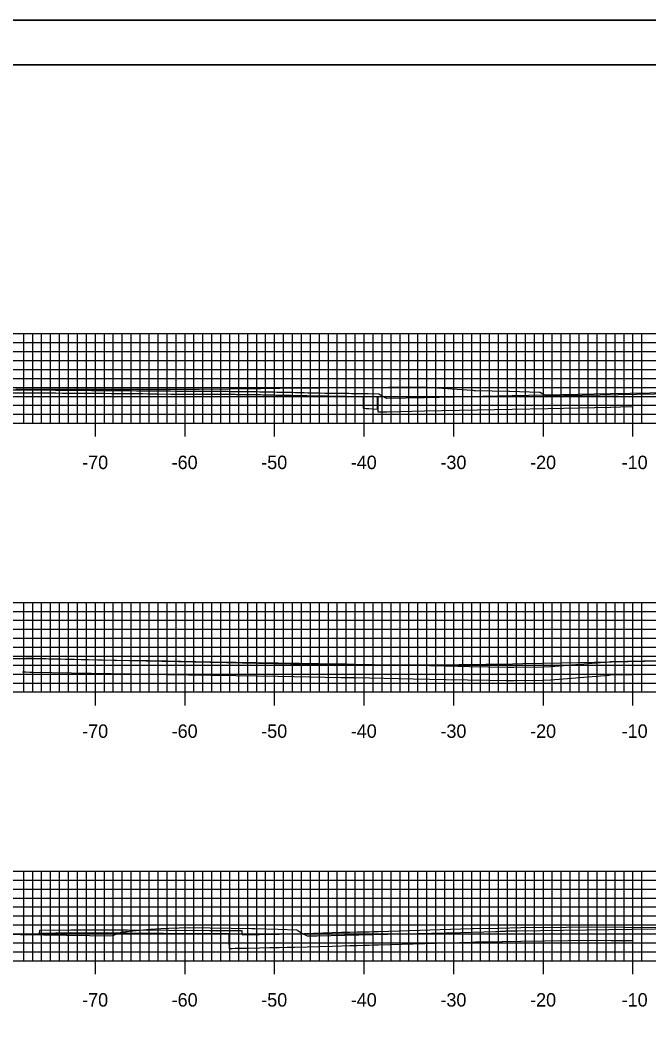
# Model space of a CAD drawing. Extents: x 40011 to 50684, y 49949 to 72236.
# Drawn here: x 41124.8 to 41195, y 71583.9 to 71696 of the extents above; entities that cross this region are included whole.
import ezdxf

# ---------------------------------------------------------------- set-up
doc = ezdxf.new("R2010")
doc.units = 0
for name, color, linetype in [('1', 7, 'Continuous'), ('41', 7, 'Continuous'), ('52', 7, 'Continuous'), ('53', 7, 'Continuous'), ('54', 7, 'Continuous'), ('55', 7, 'Continuous'), ('57', 7, 'Continuous'), ('58', 7, 'Continuous'), ('59', 7, 'Continuous')]:
    doc.layers.add(name, color=color, linetype=linetype)

msp = doc.modelspace()

# ---------------------------------------------------------------- linework, layer by layer
at = {"layer": '1'}
for p, q in [((41384.22, 71695.98), (41034.83, 71695.98)), ((41383.22, 71690.98), (41053.22, 71690.98))]:
    msp.add_line(p, q, dxfattribs=at)
at = {"layer": '41'}
for points in [[(41034.83, 71695.98), (41384.22, 71695.98), (41384.22, 71475.98), (41034.83, 71475.98)], [(41053.22, 71690.98), (41383.22, 71690.98), (41383.22, 71480.98), (41053.22, 71480.98)]]:
    msp.add_lwpolyline(points, close=True, dxfattribs=at)
at = {"layer": '52'}
for p, q in [((41063.22, 71650.98), (41343.22, 71650.98)), ((41133.22, 71649.48), (41133.22, 71650.98)), ((41143.22, 71649.48), (41143.22, 71650.98)), ((41153.22, 71649.48), (41153.22, 71650.98)), ((41163.22, 71649.48), (41163.22, 71650.98)), ((41173.22, 71649.48), (41173.22, 71650.98)), ((41183.22, 71649.48), (41183.22, 71650.98)), ((41193.22, 71649.48), (41193.22, 71650.98)), ((41063.22, 71620.98), (41343.22, 71620.98)), ((41133.22, 71619.48), (41133.22, 71620.98)), ((41143.22, 71619.48), (41143.22, 71620.98)), ((41153.22, 71619.48), (41153.22, 71620.98)), ((41163.22, 71619.48), (41163.22, 71620.98)), ((41173.22, 71619.48), (41173.22, 71620.98)), ((41183.22, 71619.48), (41183.22, 71620.98)), ((41193.22, 71619.48), (41193.22, 71620.98)), ((41063.22, 71590.98), (41343.22, 71590.98)), ((41133.22, 71589.48), (41133.22, 71590.98)), ((41143.22, 71589.48), (41143.22, 71590.98)), ((41153.22, 71589.48), (41153.22, 71590.98)), ((41163.22, 71589.48), (41163.22, 71590.98)), ((41173.22, 71589.48), (41173.22, 71590.98)), ((41183.22, 71589.48), (41183.22, 71590.98)), ((41193.22, 71589.48), (41193.22, 71590.98))]:
    msp.add_line(p, q, dxfattribs=at)
at = {"layer": '53'}
for p, q in [((41063.22, 71659.98), (41343.22, 71659.98)), ((41063.22, 71658.98), (41343.22, 71658.98)), ((41063.22, 71657.98), (41343.22, 71657.98)), ((41063.22, 71656.98), (41343.22, 71656.98)), ((41063.22, 71655.98), (41343.22, 71655.98)), ((41063.22, 71654.98), (41343.22, 71654.98)), ((41063.22, 71653.98), (41343.22, 71653.98)), ((41063.22, 71652.98), (41343.22, 71652.98)), ((41063.22, 71651.98), (41343.22, 71651.98)), ((41063.22, 71629.98), (41343.22, 71629.98)), ((41063.22, 71628.98), (41343.22, 71628.98)), ((41063.22, 71627.98), (41343.22, 71627.98)), ((41063.22, 71626.98), (41343.22, 71626.98)), ((41063.22, 71625.98), (41343.22, 71625.98)), ((41063.22, 71624.98), (41343.22, 71624.98)), ((41063.22, 71623.98), (41343.22, 71623.98)), ((41063.22, 71622.98), (41343.22, 71622.98)), ((41063.22, 71621.98), (41343.22, 71621.98)), ((41063.22, 71599.98), (41343.22, 71599.98)), ((41063.22, 71598.98), (41343.22, 71598.98)), ((41063.22, 71597.98), (41343.22, 71597.98)), ((41063.22, 71596.98), (41343.22, 71596.98)), ((41063.22, 71595.98), (41343.22, 71595.98)), ((41063.22, 71594.98), (41343.22, 71594.98)), ((41063.22, 71593.98), (41343.22, 71593.98)), ((41063.22, 71592.98), (41343.22, 71592.98)), ((41063.22, 71591.98), (41343.22, 71591.98))]:
    msp.add_line(p, q, dxfattribs=at)
at = {"layer": '54'}
for p, q in [((41125.22, 71650.98), (41125.22, 71660.98)), ((41126.22, 71650.98), (41126.22, 71660.98)), ((41127.22, 71650.98), (41127.22, 71660.98)), ((41128.22, 71650.98), (41128.22, 71660.98)), ((41129.22, 71650.98), (41129.22, 71660.98)), ((41130.22, 71650.98), (41130.22, 71660.98)), ((41131.22, 71650.98), (41131.22, 71660.98)), ((41132.22, 71650.98), (41132.22, 71660.98)), ((41134.22, 71650.98), (41134.22, 71660.98)), ((41135.22, 71650.98), (41135.22, 71660.98)), ((41136.22, 71650.98), (41136.22, 71660.98)), ((41137.22, 71650.98), (41137.22, 71660.98)), ((41138.22, 71650.98), (41138.22, 71660.98)), ((41139.22, 71650.98), (41139.22, 71660.98)), ((41140.22, 71650.98), (41140.22, 71660.98)), ((41141.22, 71650.98), (41141.22, 71660.98)), ((41142.22, 71650.98), (41142.22, 71660.98)), ((41144.22, 71650.98), (41144.22, 71660.98)), ((41145.22, 71650.98), (41145.22, 71660.98)), ((41146.22, 71650.98), (41146.22, 71660.98)), ((41147.22, 71650.98), (41147.22, 71660.98)), ((41148.22, 71650.98), (41148.22, 71660.98)), ((41149.22, 71650.98), (41149.22, 71660.98)), ((41150.22, 71650.98), (41150.22, 71660.98)), ((41151.22, 71650.98), (41151.22, 71660.98)), ((41152.22, 71650.98), (41152.22, 71660.98)), ((41154.22, 71650.98), (41154.22, 71660.98)), ((41155.22, 71650.98), (41155.22, 71660.98)), ((41156.22, 71650.98), (41156.22, 71660.98)), ((41157.22, 71650.98), (41157.22, 71660.98)), ((41158.22, 71650.98), (41158.22, 71660.98)), ((41159.22, 71650.98), (41159.22, 71660.98)), ((41160.22, 71650.98), (41160.22, 71660.98)), ((41161.22, 71650.98), (41161.22, 71660.98)), ((41162.22, 71650.98), (41162.22, 71660.98)), ((41164.22, 71650.98), (41164.22, 71660.98)), ((41165.22, 71650.98), (41165.22, 71660.98)), ((41166.22, 71650.98), (41166.22, 71660.98)), ((41167.22, 71650.98), (41167.22, 71660.98)), ((41168.22, 71650.98), (41168.22, 71660.98)), ((41169.22, 71650.98), (41169.22, 71660.98)), ((41170.22, 71650.98), (41170.22, 71660.98)), ((41171.22, 71650.98), (41171.22, 71660.98)), ((41172.22, 71650.98), (41172.22, 71660.98)), ((41174.22, 71650.98), (41174.22, 71660.98)), ((41175.22, 71650.98), (41175.22, 71660.98)), ((41176.22, 71650.98), (41176.22, 71660.98)), ((41177.22, 71650.98), (41177.22, 71660.98)), ((41178.22, 71650.98), (41178.22, 71660.98)), ((41179.22, 71650.98), (41179.22, 71660.98)), ((41180.22, 71650.98), (41180.22, 71660.98)), ((41181.22, 71650.98), (41181.22, 71660.98)), ((41182.22, 71650.98), (41182.22, 71660.98)), ((41184.22, 71650.98), (41184.22, 71660.98)), ((41185.22, 71650.98), (41185.22, 71660.98)), ((41186.22, 71650.98), (41186.22, 71660.98)), ((41187.22, 71650.98), (41187.22, 71660.98)), ((41188.22, 71650.98), (41188.22, 71660.98)), ((41189.22, 71650.98), (41189.22, 71660.98)), ((41190.22, 71650.98), (41190.22, 71660.98)), ((41191.22, 71650.98), (41191.22, 71660.98)), ((41192.22, 71650.98), (41192.22, 71660.98)), ((41194.22, 71650.98), (41194.22, 71660.98)), ((41125.22, 71620.98), (41125.22, 71630.98)), ((41126.22, 71620.98), (41126.22, 71630.98)), ((41127.22, 71620.98), (41127.22, 71630.98)), ((41128.22, 71620.98), (41128.22, 71630.98)), ((41129.22, 71620.98), (41129.22, 71630.98)), ((41130.22, 71620.98), (41130.22, 71630.98)), ((41131.22, 71620.98), (41131.22, 71630.98)), ((41132.22, 71620.98), (41132.22, 71630.98)), ((41134.22, 71620.98), (41134.22, 71630.98)), ((41135.22, 71620.98), (41135.22, 71630.98)), ((41136.22, 71620.98), (41136.22, 71630.98)), ((41137.22, 71620.98), (41137.22, 71630.98)), ((41138.22, 71620.98), (41138.22, 71630.98)), ((41139.22, 71620.98), (41139.22, 71630.98)), ((41140.22, 71620.98), (41140.22, 71630.98)), ((41141.22, 71620.98), (41141.22, 71630.98)), ((41142.22, 71620.98), (41142.22, 71630.98)), ((41144.22, 71620.98), (41144.22, 71630.98)), ((41145.22, 71620.98), (41145.22, 71630.98)), ((41146.22, 71620.98), (41146.22, 71630.98)), ((41147.22, 71620.98), (41147.22, 71630.98)), ((41148.22, 71620.98), (41148.22, 71630.98)), ((41149.22, 71620.98), (41149.22, 71630.98)), ((41150.22, 71620.98), (41150.22, 71630.98)), ((41151.22, 71620.98), (41151.22, 71630.98)), ((41152.22, 71620.98), (41152.22, 71630.98)), ((41154.22, 71620.98), (41154.22, 71630.98)), ((41155.22, 71620.98), (41155.22, 71630.98)), ((41156.22, 71620.98), (41156.22, 71630.98)), ((41157.22, 71620.98), (41157.22, 71630.98)), ((41158.22, 71620.98), (41158.22, 71630.98)), ((41159.22, 71620.98), (41159.22, 71630.98)), ((41160.22, 71620.98), (41160.22, 71630.98)), ((41161.22, 71620.98), (41161.22, 71630.98)), ((41162.22, 71620.98), (41162.22, 71630.98)), ((41164.22, 71620.98), (41164.22, 71630.98)), ((41165.22, 71620.98), (41165.22, 71630.98)), ((41166.22, 71620.98), (41166.22, 71630.98)), ((41167.22, 71620.98), (41167.22, 71630.98)), ((41168.22, 71620.98), (41168.22, 71630.98)), ((41169.22, 71620.98), (41169.22, 71630.98)), ((41170.22, 71620.98), (41170.22, 71630.98)), ((41171.22, 71620.98), (41171.22, 71630.98)), ((41172.22, 71620.98), (41172.22, 71630.98)), ((41174.22, 71620.98), (41174.22, 71630.98)), ((41175.22, 71620.98), (41175.22, 71630.98)), ((41176.22, 71620.98), (41176.22, 71630.98)), ((41177.22, 71620.98), (41177.22, 71630.98)), ((41178.22, 71620.98), (41178.22, 71630.98)), ((41179.22, 71620.98), (41179.22, 71630.98)), ((41180.22, 71620.98), (41180.22, 71630.98)), ((41181.22, 71620.98), (41181.22, 71630.98)), ((41182.22, 71620.98), (41182.22, 71630.98)), ((41184.22, 71620.98), (41184.22, 71630.98)), ((41185.22, 71620.98), (41185.22, 71630.98)), ((41186.22, 71620.98), (41186.22, 71630.98)), ((41187.22, 71620.98), (41187.22, 71630.98)), ((41188.22, 71620.98), (41188.22, 71630.98)), ((41189.22, 71620.98), (41189.22, 71630.98)), ((41190.22, 71620.98), (41190.22, 71630.98)), ((41191.22, 71620.98), (41191.22, 71630.98)), ((41192.22, 71620.98), (41192.22, 71630.98)), ((41194.22, 71620.98), (41194.22, 71630.98)), ((41125.22, 71590.98), (41125.22, 71600.98)), ((41126.22, 71590.98), (41126.22, 71600.98)), ((41127.22, 71590.98), (41127.22, 71600.98)), ((41128.22, 71590.98), (41128.22, 71600.98)), ((41129.22, 71590.98), (41129.22, 71600.98)), ((41130.22, 71590.98), (41130.22, 71600.98)), ((41131.22, 71590.98), (41131.22, 71600.98)), ((41132.22, 71590.98), (41132.22, 71600.98)), ((41134.22, 71590.98), (41134.22, 71600.98)), ((41135.22, 71590.98), (41135.22, 71600.98)), ((41136.22, 71590.98), (41136.22, 71600.98)), ((41137.22, 71590.98), (41137.22, 71600.98)), ((41138.22, 71590.98), (41138.22, 71600.98)), ((41139.22, 71590.98), (41139.22, 71600.98)), ((41140.22, 71590.98), (41140.22, 71600.98)), ((41141.22, 71590.98), (41141.22, 71600.98)), ((41142.22, 71590.98), (41142.22, 71600.98)), ((41144.22, 71590.98), (41144.22, 71600.98)), ((41145.22, 71590.98), (41145.22, 71600.98)), ((41146.22, 71590.98), (41146.22, 71600.98)), ((41147.22, 71590.98), (41147.22, 71600.98)), ((41148.22, 71590.98), (41148.22, 71600.98)), ((41149.22, 71590.98), (41149.22, 71600.98)), ((41150.22, 71590.98), (41150.22, 71600.98)), ((41151.22, 71590.98), (41151.22, 71600.98)), ((41152.22, 71590.98), (41152.22, 71600.98)), ((41154.22, 71590.98), (41154.22, 71600.98)), ((41155.22, 71590.98), (41155.22, 71600.98)), ((41156.22, 71590.98), (41156.22, 71600.98)), ((41157.22, 71590.98), (41157.22, 71600.98)), ((41158.22, 71590.98), (41158.22, 71600.98)), ((41159.22, 71590.98), (41159.22, 71600.98)), ((41160.22, 71590.98), (41160.22, 71600.98)), ((41161.22, 71590.98), (41161.22, 71600.98)), ((41162.22, 71590.98), (41162.22, 71600.98)), ((41164.22, 71590.98), (41164.22, 71600.98)), ((41165.22, 71590.98), (41165.22, 71600.98)), ((41166.22, 71590.98), (41166.22, 71600.98)), ((41167.22, 71590.98), (41167.22, 71600.98)), ((41168.22, 71590.98), (41168.22, 71600.98)), ((41169.22, 71590.98), (41169.22, 71600.98)), ((41170.22, 71590.98), (41170.22, 71600.98)), ((41171.22, 71590.98), (41171.22, 71600.98)), ((41172.22, 71590.98), (41172.22, 71600.98)), ((41174.22, 71590.98), (41174.22, 71600.98)), ((41175.22, 71590.98), (41175.22, 71600.98)), ((41176.22, 71590.98), (41176.22, 71600.98)), ((41177.22, 71590.98), (41177.22, 71600.98)), ((41178.22, 71590.98), (41178.22, 71600.98)), ((41179.22, 71590.98), (41179.22, 71600.98)), ((41180.22, 71590.98), (41180.22, 71600.98)), ((41181.22, 71590.98), (41181.22, 71600.98)), ((41182.22, 71590.98), (41182.22, 71600.98)), ((41184.22, 71590.98), (41184.22, 71600.98)), ((41185.22, 71590.98), (41185.22, 71600.98)), ((41186.22, 71590.98), (41186.22, 71600.98)), ((41187.22, 71590.98), (41187.22, 71600.98)), ((41188.22, 71590.98), (41188.22, 71600.98)), ((41189.22, 71590.98), (41189.22, 71600.98)), ((41190.22, 71590.98), (41190.22, 71600.98)), ((41191.22, 71590.98), (41191.22, 71600.98)), ((41192.22, 71590.98), (41192.22, 71600.98)), ((41194.22, 71590.98), (41194.22, 71600.98))]:
    msp.add_line(p, q, dxfattribs=at)
at = {"layer": '55'}
for p, q in [((41063.22, 71660.98), (41343.22, 71660.98)), ((41133.22, 71650.98), (41133.22, 71660.98)), ((41143.22, 71650.98), (41143.22, 71660.98)), ((41153.22, 71650.98), (41153.22, 71660.98)), ((41163.22, 71650.98), (41163.22, 71660.98)), ((41173.22, 71650.98), (41173.22, 71660.98)), ((41183.22, 71650.98), (41183.22, 71660.98)), ((41193.22, 71650.98), (41193.22, 71660.98)), ((41063.22, 71650.98), (41343.22, 71650.98)), ((41063.22, 71630.98), (41343.22, 71630.98)), ((41133.22, 71620.98), (41133.22, 71630.98)), ((41143.22, 71620.98), (41143.22, 71630.98)), ((41153.22, 71620.98), (41153.22, 71630.98)), ((41163.22, 71620.98), (41163.22, 71630.98)), ((41173.22, 71620.98), (41173.22, 71630.98)), ((41183.22, 71620.98), (41183.22, 71630.98)), ((41193.22, 71620.98), (41193.22, 71630.98)), ((41063.22, 71620.98), (41343.22, 71620.98)), ((41063.22, 71600.98), (41343.22, 71600.98)), ((41133.22, 71590.98), (41133.22, 71600.98)), ((41143.22, 71590.98), (41143.22, 71600.98)), ((41153.22, 71590.98), (41153.22, 71600.98)), ((41163.22, 71590.98), (41163.22, 71600.98)), ((41173.22, 71590.98), (41173.22, 71600.98)), ((41183.22, 71590.98), (41183.22, 71600.98)), ((41193.22, 71590.98), (41193.22, 71600.98)), ((41063.22, 71590.98), (41343.22, 71590.98))]:
    msp.add_line(p, q, dxfattribs=at)
at = {"layer": '57'}
for points in [[(41124.32, 71654.8), (41127.61, 71654.78), (41129.4, 71654.8), (41144.8, 71654.79), (41151.69, 71654.85), (41153.8, 71654.88), (41154.87, 71654.93), (41158.31, 71654.93), (41169.72, 71655.06), (41175.26, 71654.68), (41175.32, 71654.67), (41175.35, 71654.67), (41175.51, 71654.65), (41175.65, 71654.64), (41179.35, 71654.56), (41179.43, 71654.55), (41182.78, 71654.46), (41182.84, 71654.46), (41182.85, 71654.46), (41183.48, 71654.07), (41183.5, 71654.05), (41205.74, 71654.43)], [(41108.53, 71624.65), (41125.04, 71624.72), (41125.36, 71624.72), (41125.55, 71624.71), (41125.69, 71624.71), (41125.84, 71624.71), (41125.9, 71624.71), (41125.99, 71624.71), (41126.12, 71624.7), (41126.22, 71624.7), (41158.64, 71624.06), (41160.65, 71624.05), (41161.75, 71624.04), (41164.07, 71624.03), (41165.86, 71624.02), (41168.14, 71624.01), (41169.73, 71624.01), (41170.79, 71624.01), (41179.78, 71624.12), (41180.92, 71624.17), (41185.22, 71624.23), (41202.02, 71624.55)], [(41114.53, 71594.06), (41135.12, 71593.77), (41135.42, 71593.89), (41136.21, 71594.19), (41139.36, 71594.51), (41140.52, 71594.56), (41141.42, 71594.62), (41143.72, 71594.68), (41150.67, 71594.59), (41150.94, 71594.58), (41151.01, 71594.59), (41153.58, 71594.49), (41155.7, 71594.41), (41156.27, 71594.05), (41156.85, 71593.77), (41157.95, 71593.74), (41159.51, 71593.78), (41161.02, 71593.84), (41173.97, 71594.14), (41177.87, 71594.26), (41178.07, 71594.26), (41178.39, 71594.27), (41178.52, 71594.27), (41178.74, 71594.28), (41178.99, 71594.29), (41179.07, 71594.3), (41179.28, 71594.3), (41180.33, 71594.33), (41193.09, 71594.51), (41203.46, 71594.66)]]:
    msp.add_lwpolyline(points, dxfattribs=at)
at = {"layer": '58'}
for points in [[(41123.84, 71654.38), (41124.83, 71654.38), (41125.64, 71654.38), (41126.44, 71654.37), (41127.24, 71654.37), (41128.02, 71654.36), (41128.79, 71654.36), (41129.53, 71654.35), (41130.25, 71654.34), (41130.94, 71654.34), (41131.61, 71654.33), (41132.24, 71654.33), (41132.84, 71654.32), (41134.25, 71654.32), (41135.01, 71654.31), (41135.75, 71654.3), (41136.47, 71654.3), (41137.16, 71654.29), (41137.83, 71654.28), (41138.47, 71654.28), (41139.08, 71654.27), (41139.67, 71654.26), (41140.23, 71654.26), (41141.64, 71654.24), (41142.29, 71654.24), (41142.92, 71654.23), (41143.53, 71654.22), (41144.1, 71654.22), (41144.11, 71654.22), (41144.21, 71654.22), (41144.31, 71654.22), (41144.41, 71654.22), (41144.51, 71654.22), (41144.61, 71654.22), (41144.71, 71654.22), (41144.81, 71654.22), (41144.91, 71654.22), (41145.02, 71654.22), (41145.63, 71654.22), (41145.74, 71654.22), (41145.85, 71654.22), (41145.97, 71654.22), (41146.08, 71654.22), (41146.19, 71654.22), (41146.31, 71654.22), (41146.42, 71654.22), (41146.54, 71654.22), (41146.66, 71654.22), (41146.77, 71654.22), (41146.89, 71654.22), (41147.01, 71654.22), (41147.13, 71654.22), (41147.25, 71654.22), (41147.38, 71654.22), (41147.5, 71654.22), (41147.63, 71654.22), (41147.75, 71654.22), (41147.88, 71654.22), (41148.01, 71654.21), (41148.14, 71654.21), (41148.27, 71654.21), (41148.4, 71654.21), (41148.54, 71654.21), (41148.68, 71654.21), (41148.82, 71654.21), (41148.97, 71654.2), (41149.7, 71654.2), (41149.85, 71654.2), (41150.01, 71654.19), (41150.18, 71654.19), (41150.35, 71654.19), (41150.52, 71654.19), (41150.7, 71654.18), (41150.89, 71654.18), (41151.08, 71654.18), (41151.28, 71654.18), (41151.49, 71654.17), (41151.7, 71654.17), (41151.92, 71654.16), (41152.15, 71654.16), (41152.39, 71654.16), (41152.64, 71654.15), (41152.9, 71654.15), (41153.17, 71654.14), (41153.45, 71654.13), (41153.74, 71654.13), (41154.04, 71654.12), (41154.36, 71654.11), (41154.69, 71654.11), (41155.04, 71654.1), (41155.41, 71654.09), (41155.8, 71654.08), (41156.2, 71654.07), (41156.82, 71654.06), (41157.23, 71654.05), (41157.68, 71654.04), (41158.22, 71654.03), (41158.73, 71654.02), (41159.2, 71654.02), (41159.64, 71654.01), (41160.05, 71654), (41160.43, 71654), (41160.79, 71653.99), (41161.13, 71653.99), (41161.44, 71653.98), (41161.73, 71653.98), (41162, 71653.98), (41162.25, 71653.97), (41162.49, 71653.97), (41162.7, 71653.96), (41162.91, 71653.96), (41163.1, 71653.96), (41163.11, 71652.66), (41163.28, 71652.65), (41163.45, 71652.64), (41163.6, 71652.62), (41163.74, 71652.61), (41164.72, 71652.55), (41164.72, 71653.93), (41164.73, 71653.93), (41164.73, 71652.56), (41164.74, 71652.26), (41165.55, 71652.26), (41165.56, 71652.26), (41165.73, 71652.26), (41165.74, 71652.26), (41169.94, 71652.35), (41179.72, 71652.56), (41183.7, 71652.64), (41190.72, 71652.78), (41190.75, 71652.78), (41191.83, 71652.8), (41193.22, 71652.83)], [(41125.07, 71623.21), (41125.11, 71623.21), (41125.28, 71623.21), (41125.42, 71623.21), (41125.44, 71623.21), (41125.9, 71623.2), (41126.15, 71623.2), (41137.16, 71623.01), (41137.16, 71623.02), (41141.1, 71622.94), (41146.1, 71622.86), (41148.88, 71622.81), (41153.63, 71622.73), (41160.6, 71622.61), (41161.17, 71622.61), (41162.19, 71622.59), (41168.7, 71622.46), (41172.32, 71622.39), (41177.16, 71622.3), (41179.13, 71622.26), (41179.92, 71622.26), (41183.27, 71622.29), (41184.06, 71622.33), (41190.52, 71622.86), (41190.72, 71622.88), (41190.73, 71622.88), (41193.22, 71622.93)], [(41127, 71594.05), (41130.47, 71594.12), (41132.13, 71594.11), (41136.8, 71594.11), (41144.84, 71594.02), (41146.86, 71594.02), (41148.12, 71594.03), (41148.13, 71593.16), (41148.14, 71592.36), (41148.48, 71592.36), (41148.82, 71592.37), (41149.59, 71592.37), (41150.26, 71592.39), (41151.55, 71592.41), (41152.7, 71592.44), (41153.72, 71592.46), (41154.64, 71592.48), (41155.46, 71592.49), (41159.64, 71592.62), (41160.7, 71592.65), (41161.63, 71592.67), (41162.44, 71592.69), (41163.15, 71592.71), (41163.78, 71592.72), (41164.33, 71592.74), (41164.82, 71592.75), (41175.16, 71593.06), (41175.43, 71593.06), (41175.66, 71593.07), (41175.86, 71593.08), (41176.03, 71593.08), (41176.19, 71593.09), (41176.32, 71593.09), (41176.44, 71593.09), (41176.55, 71593.1), (41180.7, 71593.17), (41188.63, 71593.27), (41190.79, 71593.24), (41193.17, 71593.22), (41193.22, 71593.22)]]:
    msp.add_lwpolyline(points, dxfattribs=at)
at = {"layer": '59'}
for points in [[(41123.71, 71654.71), (41124.87, 71654.71), (41125.67, 71654.7), (41126.46, 71654.7), (41127.24, 71654.69), (41128.01, 71654.69), (41128.77, 71654.68), (41129.5, 71654.68), (41130.21, 71654.67), (41130.89, 71654.67), (41131.55, 71654.66), (41132.17, 71654.66), (41132.77, 71654.65), (41134.24, 71654.65), (41135, 71654.64), (41135.73, 71654.63), (41136.44, 71654.63), (41137.13, 71654.62), (41137.79, 71654.61), (41138.42, 71654.61), (41139.03, 71654.6), (41139.61, 71654.59), (41140.17, 71654.59), (41141.6, 71654.58), (41142.25, 71654.57), (41142.88, 71654.56), (41143.48, 71654.55), (41144.05, 71654.55), (41144.16, 71654.55), (41144.26, 71654.55), (41144.36, 71654.55), (41144.46, 71654.55), (41144.56, 71654.55), (41144.67, 71654.55), (41144.77, 71654.55), (41144.87, 71654.56), (41144.98, 71654.56), (41145.59, 71654.55), (41145.7, 71654.55), (41145.82, 71654.55), (41145.93, 71654.55), (41146.05, 71654.55), (41146.16, 71654.55), (41146.28, 71654.55), (41146.39, 71654.55), (41146.51, 71654.55), (41146.63, 71654.55), (41146.75, 71654.55), (41146.87, 71654.55), (41146.99, 71654.55), (41147.12, 71654.55), (41147.24, 71654.55), (41147.36, 71654.55), (41147.49, 71654.55), (41147.62, 71654.55), (41147.75, 71654.55), (41147.88, 71654.55), (41148.01, 71654.55), (41148.14, 71654.54), (41148.27, 71654.54), (41148.41, 71654.54), (41148.55, 71654.54), (41148.69, 71654.54), (41148.83, 71654.54), (41148.98, 71654.54), (41149.71, 71654.53), (41149.86, 71654.53), (41150.03, 71654.53), (41150.19, 71654.52), (41150.37, 71654.52), (41150.54, 71654.52), (41150.73, 71654.52), (41150.92, 71654.51), (41151.11, 71654.51), (41151.32, 71654.51), (41151.52, 71654.5), (41151.74, 71654.5), (41151.97, 71654.49), (41152.2, 71654.49), (41152.44, 71654.49), (41152.69, 71654.48), (41152.95, 71654.48), (41153.23, 71654.47), (41153.51, 71654.46), (41153.81, 71654.46), (41154.11, 71654.45), (41154.44, 71654.44), (41154.78, 71654.44), (41155.13, 71654.43), (41155.5, 71654.42), (41155.89, 71654.41), (41156.53, 71654.4), (41156.92, 71654.39), (41157.34, 71654.38), (41157.77, 71654.37), (41158.31, 71654.36), (41158.81, 71654.35), (41159.28, 71654.35), (41159.72, 71654.34), (41160.12, 71654.34), (41160.51, 71654.33), (41160.86, 71654.33), (41161.2, 71654.32), (41161.51, 71654.32), (41161.8, 71654.31), (41162.07, 71654.31), (41162.32, 71654.3), (41162.55, 71654.3), (41162.77, 71654.3), (41162.98, 71654.29), (41163.17, 71654.29), (41163.18, 71654.29), (41163.36, 71654.29), (41163.52, 71654.28), (41163.68, 71654.28), (41164.83, 71654.26), (41164.84, 71654.26), (41165.57, 71653.85), (41165.72, 71653.76), (41165.73, 71653.76), (41165.74, 71653.76), (41169.94, 71653.85), (41179.72, 71654.06), (41190.72, 71654.28), (41201.72, 71654.5)], [(41121.87, 71624.77), (41125.44, 71624.71), (41125.44, 71624.75), (41125.9, 71624.75), (41126.15, 71624.74), (41137.16, 71624.51), (41137.16, 71624.52), (41141.1, 71624.45), (41146.1, 71624.36), (41148.88, 71624.31), (41153.63, 71624.23), (41160.6, 71624.12), (41161.17, 71624.11), (41162.19, 71624.09), (41168.7, 71623.96), (41172.32, 71623.89), (41175, 71623.84), (41179.13, 71623.76), (41179.92, 71623.76), (41183.27, 71623.79), (41184.06, 71623.83), (41190.52, 71624.36), (41190.72, 71624.38), (41201.72, 71624.6)], [(41126.98, 71593.88), (41126.98, 71594.02), (41127, 71594.38), (41130.47, 71594.44), (41132.13, 71594.44), (41136.8, 71594.44), (41145.94, 71594.36), (41148.15, 71594.37), (41149.57, 71594.37), (41149.58, 71594.12), (41149.59, 71593.87), (41150.26, 71593.89), (41151.55, 71593.91), (41152.7, 71593.94), (41153.72, 71593.96), (41154.64, 71593.98), (41155.46, 71593.99), (41159.64, 71594.12), (41160.7, 71594.15), (41161.63, 71594.17), (41162.44, 71594.19), (41163.15, 71594.21), (41163.78, 71594.22), (41164.33, 71594.24), (41164.82, 71594.25), (41175.16, 71594.56), (41175.43, 71594.56), (41178.2, 71594.6), (41180.7, 71594.68), (41185.8, 71594.73), (41188.63, 71594.77), (41199.72, 71594.66)]]:
    msp.add_lwpolyline(points, dxfattribs=at)

# ---------------------------------------------------------------- texts
at = {"layer": '52'}
for s, p in [('-70', (41131.74, 71645.86)), ('-60', (41141.73, 71645.86)), ('-50', (41151.73, 71645.86)), ('-40', (41161.72, 71645.86)), ('-30', (41171.73, 71645.86)), ('-20', (41181.74, 71645.86)), ('-10', (41191.96, 71645.86)), ('-70', (41131.74, 71615.86)), ('-60', (41141.73, 71615.86)), ('-50', (41151.73, 71615.86)), ('-40', (41161.72, 71615.86)), ('-30', (41171.73, 71615.86)), ('-20', (41181.74, 71615.86)), ('-10', (41191.96, 71615.86)), ('-70', (41131.74, 71585.86)), ('-60', (41141.73, 71585.86)), ('-50', (41151.73, 71585.86)), ('-40', (41161.72, 71585.86)), ('-30', (41171.73, 71585.86)), ('-20', (41181.74, 71585.86)), ('-10', (41191.96, 71585.86))]:
    msp.add_text(s, height=1.5, dxfattribs=at).set_placement(p)

doc.saveas('drawing.dxf')
